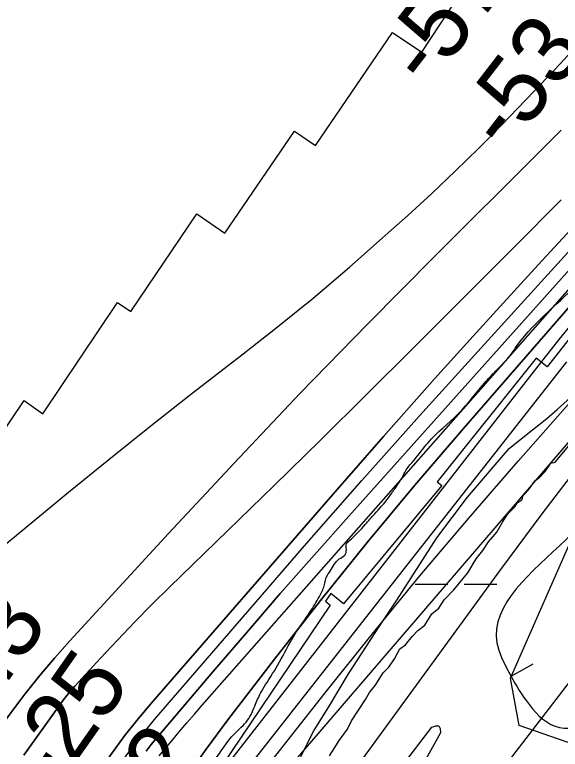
# Model space of a CAD drawing. Extents: x 3297735 to 3335592, y 670436 to 695807.
# Drawn here: x 3315362 to 3315898, y 684136 to 684857 of the extents above; entities that cross this region are included whole.
import ezdxf

# ---------------------------------------------------------------- set-up
doc = ezdxf.new("R2010")
doc.units = 0
for name, color, linetype in [('V-BORW-LINE', 7, 'Continuous'), ('V-RIVR-EDGE', 7, 'Continuous'), ('V-RIVR-RANG', 7, 'Continuous'), ('V-ROAD-CNTR', 7, 'Continuous'), ('V-RRAP-RVMT', 7, 'Continuous'), ('V-SITE-VEGE', 7, 'Continuous'), ('V-TOPO-DPTH', 7, 'Continuous'), ('V-TOPO-MAJR', 7, 'Continuous'), ('V-TOPO-MINR', 7, 'Continuous'), ('V-TOPO-WATR', 7, 'Continuous'), ('V-WETL-SWMP', 7, 'Continuous')]:
    doc.layers.add(name, color=color, linetype=linetype)

msp = doc.modelspace()

# ---------------------------------------------------------------- linework, layer by layer
at = {"layer": 'V-BORW-LINE'}
msp.add_line((3315849.29, 684207.49), (3315871.04, 684219.82), dxfattribs=at)
msp.add_lwpolyline([(3315910.93, 684140.45), (3315857.23, 684159.32), (3315848.52, 684205.76), (3315915.29, 684357.44), (3316011.08, 684488.07), (3316024.29, 684502.77), (3316023.52, 684501.6)], dxfattribs=at)
msp.add_spline([(3316061.01, 684544.36), (3316135.34, 684614.19), (3316346.29, 684828.49), (3316466.3, 684935.52), (3316626.3, 685093.57), (3316788.38, 685244.33), (3316877.47, 685308.24), (3316969.6, 685374.9), (3317033.08, 685411.64), (3317049.18, 685376.6), (3317057.06, 685343.91), (3317039.84, 685309.76), (3316928.31, 685169.53), (3316829.65, 685056.06), (3316730.33, 684938.36), (3316434.29, 684621.25), (3316410.65, 684596.16), (3316253.94, 684422.11), (3316103.33, 684269.5), (3316073.91, 684247.09), (3315985.73, 684193.77), (3315930.13, 684161.55), (3315892.39, 684158.56), (3315864.27, 684183.3), (3315846.92, 684211.68), (3315835.32, 684240.32), (3315902.79, 684341.51), (3315992.43, 684454.77), (3316024.29, 684502.77), (3316061.01, 684544.36)], degree=3, dxfattribs=at)
at = {"layer": 'V-RIVR-EDGE'}
msp.add_spline([(3314332.49, 682283.88), (3314344.9, 682287.34), (3314358.11, 682294.67), (3314374.42, 682306.27), (3314394.23, 682317.08), (3314408.21, 682327.13), (3314425.7, 682339.88), (3314434.25, 682347.62), (3314443.2, 682360.39), (3314457.6, 682381.68), (3314472.41, 682411.9), (3314491.89, 682447.14), (3314503.96, 682468.44), (3314519.93, 682495.54), (3314540.57, 682530.4), (3314569.78, 682579.57), (3314586.92, 682612.5), (3314605.25, 682653.56), (3314623.97, 682696.17), (3314633.36, 682728.33), (3314641.57, 682755.46), (3314653.64, 682774.82), (3314666.86, 682788.36), (3314689.79, 682808.86), (3314699.9, 682821.24), (3314716.62, 682840.2), (3314742.69, 682874.26), (3314774.59, 682914.13), (3314793.27, 682940.45), (3314809.22, 682961.74), (3314829.46, 682991.55), (3314848.16, 683027.19), (3314871.52, 683064.75), (3314895.3, 683112.39), (3314930.72, 683167.75), (3314952.14, 683204.16), (3315057.23, 683357.85), (3315078.23, 683381.84), (3315092.99, 683392.28), (3315101.15, 683395.75), (3315113.56, 683398.05), (3315130.23, 683396.45), (3315136.44, 683396.05), (3315142.65, 683398.75), (3315151.58, 683404.93), (3315172.97, 683426.6), (3315192.78, 683442.06), (3315207.17, 683456.37), (3315216.51, 683472.25), (3315223.52, 683484.25), (3315237.14, 683502.83), (3315242.2, 683511.35), (3315243.01, 683524.54), (3315244.19, 683529.19), (3315255.48, 683547.77), (3315279.6, 683579.13), (3315294, 683598.87), (3315305.28, 683613.19), (3315309.97, 683627.14), (3315311.93, 683637.22), (3315317.77, 683644.96), (3315323.59, 683648.05), (3315323.6, 683652.31), (3315326.33, 683655.8), (3315330.61, 683660.83), (3315336.05, 683665.85), (3315339.95, 683675.54), (3315343.47, 683686.39), (3315346.59, 683695.69), (3315347.02, 683710.43), (3315347.43, 683722.45), (3315345.14, 683737.19), (3315345.17, 683749.99), (3315346.75, 683761.23), (3315349.48, 683764.32), (3315349.87, 683767.43), (3315354.17, 683779.05), (3315358.47, 683794.55), (3315362.36, 683800.36), (3315370.14, 683808.48), (3315374.42, 683815.84), (3315383.4, 683837.92), (3315387.32, 683854.98), (3315386.95, 683864.67), (3315385.03, 683871.27), (3315388.14, 683875.14), (3315392.8, 683876.29), (3315394.75, 683880.94), (3315403.32, 683896.43), (3315419.29, 683923.54), (3315433.69, 683947.55), (3315437.2, 683954.52), (3315436.83, 683961.11), (3315438, 683964.99), (3315450.86, 683988.61), (3315458.62, 683992.47), (3315462.51, 683995.17), (3315464.08, 684002.54), (3315468.77, 684016.49), (3315478.5, 684033.53), (3315498.34, 684056.75), (3315513.5, 684070.67), (3315521.28, 684082.29), (3315523.23, 684087.32), (3315534.89, 684097.76), (3315545.01, 684110.54), (3315557.06, 684124.08), (3315577.68, 684151.17), (3315590.51, 684164.33), (3315598.31, 684180.21), (3315604.16, 684192.6), (3315609.61, 684201.51), (3315623.63, 684224.74), (3315637.65, 684249.92), (3315651.66, 684270.43), (3315661.01, 684285.92), (3315665.69, 684296.38), (3315668.82, 684306.85), (3315671.54, 684310.72), (3315680.49, 684322.72), (3315685.93, 684326.58), (3315687.49, 684332.01), (3315687.51, 684337.44), (3315690.62, 684340.92), (3315706.17, 684356.78), (3315715.11, 684366.84), (3315728.72, 684382.71), (3315735.34, 684392), (3315740.79, 684400.13), (3315746.24, 684410.2), (3315754.02, 684419.87), (3315767.64, 684436.9), (3315797.18, 684465.14), (3315824.41, 684496.87), (3315835.68, 684508.87), (3315845.4, 684518.93), (3315855.91, 684533.25), (3315917.34, 684595.92), (3315957, 684638.09), (3315987.3, 684659.73), (3316015.28, 684684.48), (3316035.1, 684702.27), (3316044.05, 684713.5), (3316063.1, 684733.62), (3316100.42, 684768.43), (3316125.29, 684791.63), (3316138.51, 684803.62), (3316150.97, 684823.37), (3316159.55, 684843.13), (3316165.42, 684865.99), (3316173.99, 684881.48), (3316197.71, 684908.18), (3316229.61, 684945.33), (3316249.82, 684965.06), (3316275.47, 684987.88), (3316301.52, 685015.35), (3316311.24, 685022.31), (3316314.74, 685028.11), (3316324.84, 685037.01), (3316331.06, 685041.26), (3316337.27, 685045.12), (3316343.88, 685050.92), (3316349.72, 685059.83), (3316371.5, 685083.43), (3316388.59, 685096.18), (3316398.7, 685107.41), (3316416.19, 685122.87), (3316443.39, 685146.08), (3316453.89, 685155.74), (3316462.82, 685158.82), (3316468.64, 685163.46), (3316479.54, 685177.01), (3316494.69, 685189.77), (3316513.34, 685202.13), (3316536.65, 685221.08), (3316559.19, 685238.47), (3316587.17, 685262.45), (3316636.9, 685301.49), (3316712.28, 685357.54), (3316745.31, 685384.99), (3316768.23, 685402.39), (3316780.67, 685413.21), (3316806.33, 685440.68), (3316819.16, 685455.39), (3316844.44, 685481.7), (3316866.97, 685499.48), (3316882.51, 685511.08), (3316905.85, 685537.39), (3316931.9, 685564.08), (3316969.21, 685598.5), (3316985.92, 685613.59), (3317001.86, 685628.67), (3317017.8, 685644.53), (3317028.68, 685652.65), (3317037.23, 685661.16), (3317052.77, 685673.53), (3317075.3, 685687.82), (3317092.39, 685696.31), (3317103.26, 685703.27), (3317111.03, 685709.84), (3317130.87, 685733.84), (3317147.6, 685754.74), (3317177.16, 685789.18), (3317206.31, 685816.64), (3317272.79, 685885.12), (3317325.67, 685938.89), (3317356.77, 685972.16), (3317386.71, 686002.34), (3317409.64, 686022.45), (3317459.38, 686063.82), (3317493.18, 686088.94), (3317516.11, 686108.66), (3317520.01, 686116.02), (3317520.41, 686123), (3317527.04, 686135.78), (3317538.34, 686157.08), (3317553.89, 686174.89), (3317576.04, 686194.22), (3317585.76, 686203.89), (3317597.05, 686222.09), (3317609.5, 686237.57), (3317632.05, 686261.95), (3317642.16, 686270.84), (3317659.25, 686280.88), (3317668.58, 686290.17), (3317678.68, 686299.45), (3317692.67, 686308.33), (3317712.1, 686324.19), (3317733.86, 686344.3), (3317749.03, 686362.49), (3317772.75, 686387.25), (3317794.13, 686406.59), (3317815.49, 686421.66), (3317821.72, 686429.79), (3317831.45, 686444.5), (3317837.3, 686456.89), (3317843.89, 686458.43), (3317852.43, 686461.9), (3317865.64, 686468.46), (3317881.56, 686479.28), (3317892.45, 686489.33), (3317902.56, 686501.72), (3317906.85, 686510.63), (3317912.32, 686528.84), (3317916.61, 686539.69), (3317920.89, 686544.72), (3317931.77, 686551.67), (3317955.46, 686567.51), (3317973.73, 686582.98), (3317979.95, 686591.88), (3317987.35, 686602.72), (3318007.57, 686624.78), (3318020.39, 686634.83), (3318018.46, 686637.55), (3318030.91, 686653.42), (3318034.78, 686650.69), (3318039.45, 686656.89), (3318050.33, 686664.62), (3318082.55, 686680.82), (3318124.1, 686700.89), (3318142.75, 686715.97), (3318149.36, 686724.09), (3318148.6, 686727.59), (3318152.1, 686732.62), (3318161.82, 686744.62), (3318168.45, 686756.23), (3318174.67, 686766.3), (3318184.4, 686779.46), (3318196.08, 686795.33), (3318211.63, 686812.75), (3318220.97, 686823.97), (3318223.7, 686833.27), (3318227.6, 686840.63), (3318232.66, 686847.21), (3318235.79, 686857.67), (3318240.07, 686864.64), (3318252.91, 686883.22), (3318274.69, 686907.6), (3318298.01, 686928.49), (3318327.13, 686944.7), (3318349.26, 686951.63), (3318362.06, 686955.09), (3318370.22, 686961.27), (3318383.46, 686983.73), (3318391.25, 686996.51), (3318395.14, 686999.99), (3318401.73, 686999.97), (3318407.55, 687001.12), (3318412.6, 687003.82), (3318416.49, 687008.86), (3318422.71, 687016.98), (3318440.6, 687037.49), (3318448.75, 687040.19), (3318453.03, 687042.89), (3318455.76, 687051.42), (3318462.38, 687060.32), (3318484.92, 687082.76), (3318499.31, 687098.23), (3318510.59, 687111), (3318518.77, 687124.94), (3318525, 687134.62), (3318537.83, 687148.55), (3318566.2, 687172.14), (3318582.53, 687190.71), (3318592.64, 687203.1), (3318612.48, 687228.64), (3318628.44, 687251.87), (3318642.05, 687266.57), (3318646.35, 687279.75), (3318655.68, 687290.58), (3318665.01, 687298.71), (3318672.79, 687309.16), (3318676.7, 687321.17), (3318685.65, 687333.94), (3318691.49, 687344.4), (3318699.27, 687352.91), (3318716.37, 687367.22), (3318716.79, 687379.24), (3318717.6, 687392.04), (3318724.22, 687404.82), (3318732, 687415.66), (3318742.88, 687423.77), (3318760.35, 687430.71), (3318770.05, 687431.07), (3318780.9, 687428.33), (3318786.73, 687436.46), (3318804.23, 687454.26), (3318817.46, 687473.23), (3318829.91, 687487.55), (3318848.96, 687509.6), (3318869.19, 687534.37), (3318894.08, 687564.56), (3318929.49, 687611.78), (3318945.82, 687629.19), (3318962.93, 687646.99), (3318977.7, 687660.53), (3318993.65, 687679.88), (3319024.36, 687709.28), (3319059.37, 687753.01), (3319086.2, 687782.03), (3319108.76, 687809.51), (3319125.86, 687827.3), (3319135.21, 687842.41), (3319146.89, 687859.44), (3319161.67, 687877.63), (3319172.56, 687889.63), (3319185.79, 687908.6), (3319206.81, 687940.73), (3319238.34, 687987.58), (3319258.18, 688014.29), (3319282.31, 688048.74), (3319299.82, 688074.29), (3319310.71, 688085.9), (3319319.65, 688093.25), (3319326.26, 688101.37), (3319337.16, 688116.08), (3319351.92, 688127.68), (3319358.93, 688137.36), (3319372.55, 688156.33), (3319390.83, 688181.1), (3319409.12, 688207.04), (3319418.85, 688220.59), (3319428.57, 688231.03), (3319452.68, 688254.63), (3319466.67, 688269.33), (3319477.96, 688285.59), (3319487.29, 688294.49), (3319498.17, 688304.55), (3319498.19, 688312.3), (3319502.08, 688317.33), (3319523.48, 688343.65), (3319546.04, 688372.29), (3319572.1, 688405.58), (3319583.39, 688420.29), (3319604.77, 688443.12), (3319614.49, 688453.95), (3319630.05, 688470.2), (3319645.61, 688490.33), (3319664.28, 688513.94), (3319677.9, 688534.07), (3319689.59, 688553.04), (3319707.1, 688579.37), (3319721.91, 688607.25)], degree=3, dxfattribs=at)
at = {"layer": 'V-ROAD-CNTR'}
msp.add_spline([(3318355.38, 686051.3), (3318152.32, 685849.21), (3317971.77, 685680.36), (3317879.74, 685589.85), (3317723.99, 685436.46), (3317466.16, 685164.57), (3316895.44, 684580.91), (3316387.02, 684055.72), (3316009.45, 683669.58), (3315932.19, 683586.32), (3315870.39, 683508.68), (3315498.43, 682865.39)], degree=3, dxfattribs=at)
at = {"layer": 'V-RRAP-RVMT'}
for p, q in [((3315761.6, 684820.25), (3315826.34, 684918.98)), ((3315657.1, 684728.8), (3315732.63, 684839.59)), ((3315732.63, 684839.59), (3315761.6, 684820.25)), ((3315568.07, 684642.51), (3315636.54, 684742.68)), ((3315636.54, 684742.68), (3315657.1, 684728.8)), ((3315475.74, 684565.82), (3315540.64, 684661.69)), ((3315540.64, 684661.69), (3315568.07, 684642.51)), ((3315974, 684625.73), (3315884.66, 684511.37)), ((3315389.55, 684465.31), (3315462.89, 684574.49)), ((3315462.89, 684574.49), (3315475.74, 684565.82)), ((3315873.79, 684519.79), (3315776.49, 684398.5)), ((3315884.66, 684511.37), (3315873.79, 684519.79)), ((3315299.01, 684371.57), (3315371.11, 684478.41)), ((3315371.11, 684478.41), (3315389.55, 684465.31)), ((3315781.21, 684394.93), (3315684.52, 684278.72)), ((3315776.49, 684398.5), (3315781.21, 684394.93)), ((3315672.25, 684288.86), (3315667.09, 684281.36)), ((3315684.52, 684278.72), (3315672.25, 684288.86)), ((3315671.44, 684277.38), (3315520.49, 684053.38)), ((3315667.09, 684281.36), (3315671.44, 684277.38))]:
    msp.add_line(p, q, dxfattribs=at)
at = {"layer": 'V-SITE-VEGE'}
for points in [[(3315692.56, 684163.88), (3315706.12, 684184.59), (3315710.18, 684191.49), (3315715.62, 684198.41), (3315723.75, 684210.83), (3315729.2, 684216.37), (3315734.62, 684224.66), (3315740.04, 684234.32), (3315745.5, 684238.48), (3315752.29, 684246.78), (3315757.74, 684252.32), (3315764.56, 684257.87), (3315771.33, 684268.92), (3315778.16, 684274.47), (3315783.58, 684282.75), (3315793.11, 684292.45), (3315806.71, 684309.04), (3315814.83, 684322.84), (3315821.62, 684331.14), (3315827.05, 684339.43), (3315835.21, 684349.11), (3315840.62, 684358.77), (3315846.04, 684367.05), (3315852.85, 684373.98), (3315855.56, 684378.12), (3315859.66, 684380.9), (3315861, 684385.03), (3315862.36, 684386.42), (3315866.45, 684390.57), (3315873.23, 684400.24), (3315875.96, 684401.64), (3315882.78, 684408.56), (3315888.2, 684416.85), (3315892.36, 684417.9), (3315922.52, 684453.62)], [(3315670.88, 684129.36), (3315676.3, 684137.65), (3315680.36, 684144.55), (3315688.51, 684155.6), (3315692.56, 684163.88)]]:
    msp.add_lwpolyline(points, dxfattribs=at)
at = {"layer": 'V-TOPO-DPTH'}
for points in [[(3315023.66, 683712.85), (3315358.08, 684171.64), (3315371.86, 684189.89), (3315386.05, 684207.81), (3315400.83, 684225.24), (3315416.02, 684242.34), (3315512.9, 684347.78), (3315577.27, 684416.92), (3315642.25, 684485.48), (3315708.13, 684553.18), (3315774.61, 684620.31), (3315875.21, 684720.56), (3315898.31, 684743.65)], [(3315898.31, 684743.65), (3315875.21, 684720.56), (3315774.61, 684620.31), (3315708.13, 684553.18), (3315642.25, 684485.48), (3315577.27, 684416.92), (3315512.9, 684347.78), (3315416.02, 684242.34), (3315400.83, 684225.24), (3315386.05, 684207.81), (3315371.86, 684189.89), (3315358.08, 684171.64), (3315023.66, 683712.85)], [(3316003.4, 684681.78), (3315802.38, 684450.91), (3315754.8, 684395.24), (3315707.92, 684339.01), (3315662.08, 684281.92), (3315616.93, 684224.27), (3315571.11, 684164.63), (3315549.87, 684136.04), (3315529.27, 684107.01)], [(3316003.4, 684681.78), (3315802.38, 684450.91), (3315754.8, 684395.24), (3315707.92, 684339.01), (3315662.08, 684281.92), (3315616.93, 684224.27), (3315571.11, 684164.63), (3315549.87, 684136.04), (3315529.27, 684107.01)], [(3314731.08, 683031.65), (3314756.8, 683069.7), (3314782.58, 683107.69), (3315004.18, 683433.32), (3315019.67, 683456.41), (3315034.94, 683479.63), (3315049.89, 683503.06), (3315064.63, 683526.62), (3315135.63, 683641.86), (3315186.21, 683722.83), (3315237.45, 683803.38), (3315289.67, 683883.28), (3315342.56, 683962.77), (3315444.29, 684113.64), (3315456.77, 684131.44), (3315469.68, 684148.92), (3315483.21, 684165.91), (3315497.17, 684182.58), (3315674.09, 684386.14), (3315723.94, 684442.99), (3315774.14, 684499.53), (3315824.84, 684555.62), (3315875.87, 684611.41), (3315935.98, 684676.53)], [(3315935.98, 684676.53), (3315875.87, 684611.41), (3315824.84, 684555.62), (3315774.14, 684499.53), (3315723.94, 684442.99), (3315674.09, 684386.14), (3315497.17, 684182.58), (3315483.21, 684165.91), (3315469.68, 684148.92), (3315456.77, 684131.44), (3315444.29, 684113.64), (3315342.56, 683962.77), (3315289.67, 683883.28), (3315237.45, 683803.38), (3315186.21, 683722.83), (3315135.63, 683641.86), (3315064.63, 683526.62), (3315049.89, 683503.06), (3315034.94, 683479.63), (3315019.67, 683456.41), (3315004.18, 683433.32), (3314782.58, 683107.69), (3314756.8, 683069.7), (3314731.08, 683031.65)], [(3315370.98, 684129.93), (3315406.07, 684179.44), (3315409.55, 684184.17), (3315413.15, 684188.79), (3315416.91, 684193.28), (3315420.8, 684197.68), (3315445.97, 684225.15), (3315462.68, 684243.07), (3315479.6, 684260.78), (3315496.83, 684278.18), (3315514.27, 684295.39), (3315570.81, 684350.19), (3315616.58, 684394.75), (3315662.2, 684439.46), (3315707.61, 684484.38), (3315752.87, 684529.44), (3315867.86, 684644.45), (3315883.14, 684659.86), (3315898.34, 684675.35)], [(3315898.34, 684675.35), (3315883.14, 684659.86), (3315867.86, 684644.45), (3315752.87, 684529.44), (3315707.61, 684484.38), (3315662.2, 684439.46), (3315616.58, 684394.75), (3315570.81, 684350.19), (3315514.27, 684295.39), (3315496.83, 684278.18), (3315479.6, 684260.78), (3315462.68, 684243.07), (3315445.97, 684225.15), (3315420.8, 684197.68), (3315416.91, 684193.28), (3315413.15, 684188.79), (3315409.55, 684184.17), (3315406.07, 684179.44), (3315370.98, 684129.93)], [(3315971.1, 684679.02), (3315689.82, 684364.85), (3315656.08, 684326.88), (3315622.54, 684288.73), (3315589.29, 684250.33), (3315556.24, 684211.76), (3315501.34, 684147.2), (3315495.99, 684140.7), (3315490.8, 684134.08)], [(3315490.8, 684134.08), (3315495.99, 684140.7), (3315501.34, 684147.2), (3315556.24, 684211.76), (3315589.29, 684250.33), (3315622.54, 684288.73), (3315656.08, 684326.88), (3315689.82, 684364.85), (3315971.1, 684679.02)], [(3315580.44, 684104.57), (3315903.82, 684516.18)]]:
    msp.add_lwpolyline(points, dxfattribs=at)
at = {"layer": 'V-TOPO-MAJR'}
for points in [[(3315329.32, 684317.78), (3315414.7, 684388.16), (3315454.31, 684420.46), (3315494.16, 684452.48), (3315534.35, 684484.06), (3315574.76, 684515.36), (3315581.47, 684520.5), (3315618.35, 684549.44), (3315654.76, 684578.94), (3315690.46, 684609.29), (3315725.7, 684640.2), (3315747.72, 684659.98), (3315771.36, 684681.67), (3315794.68, 684703.69), (3315817.53, 684726.2), (3315840.06, 684749.04), (3315871.64, 684781.75), (3315878.12, 684788.51), (3315884.56, 684795.3), (3315890.94, 684802.15), (3315897.28, 684809.03), (3316182.95, 685121.5)], [(3316163.87, 684536.46), (3315743.57, 683990.3), (3315735.11, 683979.08), (3315726.8, 683967.75), (3315718.72, 683956.25), (3315710.79, 683944.65), (3315602.79, 683783.16), (3315593.97, 683767.64), (3315586.76, 683751.53), (3315581.96, 683734.54), (3315578.76, 683716.97), (3315581.59, 683709.18), (3315585.84, 683704.42), (3315592.22, 683704.22), (3315600.02, 683707.06), (3315757.2, 683870.53), (3315778.75, 683893.28), (3315800.07, 683916.24), (3315821.04, 683939.51), (3315841.78, 683963), (3315944, 684080.51)], [(3314986.98, 682999.01), (3315025.51, 683060.17), (3315064.42, 683121.1), (3315175.6, 683293.55), (3315195.61, 683324.74), (3315215.53, 683355.99), (3315235.3, 683387.33), (3315254.97, 683418.73), (3315423.55, 683689.1), (3315459.04, 683746.17), (3315494.45, 683803.29), (3315529.72, 683860.5), (3315564.9, 683917.76), (3315614.33, 683998.42), (3315624.93, 684015.26), (3315635.79, 684031.92), (3315647.05, 684048.32), (3315658.56, 684064.54), (3315839.02, 684312.38), (3315879.83, 684367.15), (3315921.43, 684421.3)]]:
    msp.add_lwpolyline(points, dxfattribs=at)
at = {"layer": 'V-TOPO-MINR'}
for points in [[(3315898.31, 684743.65), (3315875.21, 684720.56), (3315774.61, 684620.31), (3315708.13, 684553.18), (3315642.25, 684485.48), (3315577.27, 684416.92), (3315512.9, 684347.78), (3315416.02, 684242.34), (3315400.83, 684225.24), (3315386.05, 684207.81), (3315371.86, 684189.89), (3315358.08, 684171.64), (3315023.66, 683712.85)], [(3315503.59, 684129.37), (3315516.07, 684144.24), (3315523.48, 684153), (3315530.92, 684161.72), (3315538.43, 684170.39), (3315545.98, 684179.02), (3315987.65, 684680.36)], [(3314664.68, 682899.58), (3315009.21, 683407), (3315029.91, 683437.94), (3315050.34, 683469.07), (3315070.35, 683500.47), (3315090.08, 683532.05), (3315242.53, 683779.79), (3315280.72, 683841), (3315319.43, 683901.89), (3315358.88, 683962.29), (3315398.84, 684022.37), (3315462.64, 684117.01), (3315471.29, 684129.37), (3315480.22, 684141.51), (3315489.58, 684153.33), (3315499.21, 684164.93), (3315590.65, 684271.25), (3315646.48, 684335.62), (3315702.66, 684399.68), (3315759.37, 684463.28), (3315816.44, 684526.56), (3315953.91, 684677.74)], [(3314731.08, 683031.65), (3314756.8, 683069.7), (3314782.58, 683107.69), (3315004.18, 683433.32), (3315019.67, 683456.41), (3315034.94, 683479.63), (3315049.89, 683503.06), (3315064.63, 683526.62), (3315135.63, 683641.86), (3315186.21, 683722.83), (3315237.45, 683803.38), (3315289.67, 683883.28), (3315342.56, 683962.77), (3315444.29, 684113.64), (3315456.77, 684131.44), (3315469.68, 684148.92), (3315483.21, 684165.91), (3315497.17, 684182.58), (3315674.09, 684386.14), (3315723.94, 684442.99), (3315774.14, 684499.53), (3315824.84, 684555.62), (3315875.87, 684611.41), (3315935.98, 684676.53)], [(3315370.98, 684129.93), (3315406.07, 684179.44), (3315409.55, 684184.17), (3315413.15, 684188.79), (3315416.91, 684193.28), (3315420.8, 684197.68), (3315445.97, 684225.15), (3315462.68, 684243.07), (3315479.6, 684260.78), (3315496.83, 684278.18), (3315514.27, 684295.39), (3315570.81, 684350.19), (3315616.58, 684394.75), (3315662.2, 684439.46), (3315707.61, 684484.38), (3315752.87, 684529.44), (3315867.86, 684644.45), (3315883.14, 684659.86), (3315898.34, 684675.35)], [(3315490.8, 684134.08), (3315495.99, 684140.7), (3315501.34, 684147.2), (3315556.24, 684211.76), (3315589.29, 684250.33), (3315622.54, 684288.73), (3315656.08, 684326.88), (3315689.82, 684364.85), (3315971.1, 684679.02)], [(3314944.57, 682989.9), (3315168.85, 683323.34), (3315183.58, 683345.56), (3315198.13, 683367.89), (3315212.39, 683390.41), (3315226.46, 683413.05), (3315292.51, 683520.84), (3315338.63, 683597.94), (3315383.63, 683675.68), (3315426.95, 683754.35), (3315469.16, 683833.66), (3315583.24, 684053.67), (3315586.24, 684059.2), (3315589.38, 684064.65), (3315592.72, 684069.98), (3315596.19, 684075.23), (3315599.85, 684080.36), (3315603.61, 684085.4), (3315607.53, 684090.32), (3315611.56, 684095.16), (3316061.45, 684618.34)], [(3315583.26, 684085.37), (3315666.56, 684191.16), (3315712.85, 684248.95), (3315759.77, 684306.21), (3315807.64, 684362.67), (3315856.14, 684418.61), (3316029.89, 684615.63)], [(3314831.86, 682991.8), (3315089.6, 683356.88), (3315109.58, 683385.86), (3315129.13, 683415.12), (3315148.04, 683444.8), (3315166.51, 683474.77), (3315272.78, 683651.47), (3315317.82, 683725.68), (3315363.25, 683799.65), (3315409.29, 683873.26), (3315455.71, 683946.61), (3315524.95, 684055.04), (3315537.31, 684073.82), (3315550.02, 684092.35), (3315563.25, 684110.52), (3315576.82, 684128.45), (3315872.17, 684507.4), (3315896.51, 684538.15), (3315921.17, 684568.66)], [(3315580.44, 684104.57), (3315903.82, 684516.18)], [(3315666.07, 684019.89), (3315771.42, 684157.55), (3315775.28, 684158.92), (3315778.14, 684158.74), (3315779.51, 684156.22), (3315779.89, 684152.14), (3315765.63, 684126.09)]]:
    msp.add_lwpolyline(points, dxfattribs=at)
at = {"layer": 'V-TOPO-WATR'}
msp.add_lwpolyline([(3315529.27, 684107.01), (3315549.87, 684136.04), (3315571.11, 684164.63), (3315616.93, 684224.27), (3315662.08, 684281.92), (3315707.92, 684339.01), (3315754.8, 684395.24), (3315802.38, 684450.91), (3316003.4, 684681.78)], dxfattribs=at)
at = {"layer": 'V-WETL-SWMP'}
for p, q in [((3315755.12, 684297.9), (3315787.12, 684297.9)), ((3315803.12, 684297.9), (3315835.11, 684297.9))]:
    msp.add_line(p, q, dxfattribs=at)
for points in [[(3315847.25, 684431.17), (3315862.46, 684443.22), (3315884.28, 684460.74), (3315894.41, 684469.5), (3315934.13, 684505.31)], [(3315642.62, 684128.86), (3315656, 684154.65), (3315670.16, 684177.43), (3315689.52, 684210.07), (3315720.09, 684256.77), (3315737.13, 684282.4), (3315776.22, 684343.52), (3315806.48, 684383.38), (3315847.25, 684431.17)]]:
    msp.add_lwpolyline(points, dxfattribs=at)

# ---------------------------------------------------------------- texts
at = {"layer": 'V-RIVR-RANG'}
for s, rotation, p in [('-57', 52.37494, (3315768.05, 684783.53)), ('-53', 52.37494, (3315845.34, 684720)), ('-43', 54.96536, (3315321.36, 684153.9)), ('-25', 54.96536, (3315402.19, 684094.99)), ('-2', 54.96536, (3315501.8, 684062.87))]:
    msp.add_text(s, height=67, rotation=rotation, dxfattribs=at).set_placement(p)

doc.saveas('drawing.dxf')
